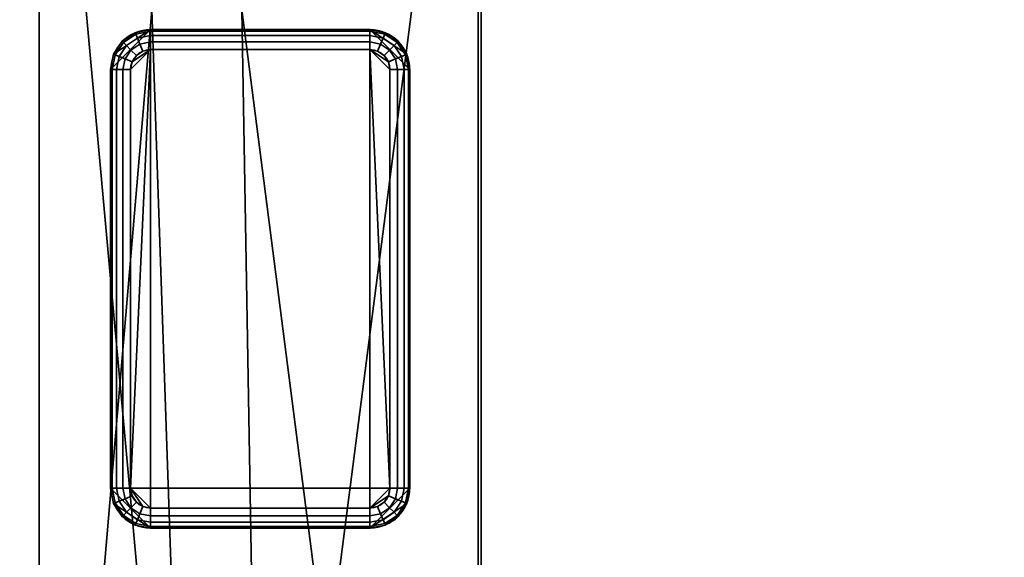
# Model space of a CAD drawing. Header units: millimetres. Extents: x -603 to 3703, y -115 to 193.
# Tile 589 of 656: x 1016 to 1065, y 120 to 147. Entities that reach past the tile are written whole.
import ezdxf

# ---------------------------------------------------------------- set-up
doc = ezdxf.new("R2010")
doc.units = ezdxf.units.MM
doc.layers.add('152', color=7, linetype='Continuous', true_color=0xffffff)

# ---------------------------------------------------------------- blocks, each defined once
blk = doc.blocks.new('UG_SURFACE_002')
at = {"layer": '152', "color": 252, "linetype": 'Continuous', "lineweight": 35}
for points in [[(2165, -18, 2212.25), (2165, 174.4, 2212.25), (835, 174.4, 2212.25), (835, -18, 2212.25)], [(985, -18, 2062.25), (985, 174.4, 2062.25), (2015, 174.4, 2062.25), (2015, -18, 2062.25)]]:
    blk.add_3dface(points, dxfattribs=at)
blk = doc.blocks.new('UG_SURFACE_061')
at = {"layer": '152', "color": 41, "linetype": 'Continuous', "lineweight": 35}
for points in [[(1016.85, 81, 2030.4), (1016.85, 173.15, 2030.4), (1016.85, 173.15, -5.75), (1016.85, 81, -5.75)], [(1016.85, 81, -5.75), (1016.85, 173.15, -5.75), (1022.5, 173.15, -5.75), (1022.5, 147.3, -5.75)], [(1016.85, 173.15, 2030.4), (1024.5, 89, 2022.75), (1022.5, 147.3, 2024.75)], [(1016.85, 173.15, 2030.4), (1016.85, 81, 2030.4), (1024.5, 81, 2022.75), (1024.5, 89, 2022.75)], [(1027, 147.3, -5.75), (1027, 173.15, -5.75), (1038.85, 173.15, -5.75), (1038.85, 55.15, -5.75)], [(1028, 89, 2019.25), (1038.85, 173.15, 2008.4), (1027, 173.15, 2020.25), (1027, 147.3, 2020.25)], [(1028, 89, 2019.25), (1028, 55.15, 2019.25), (1038.85, 55.15, 2008.4), (1038.85, 173.15, 2008.4)], [(1038.85, 173.15, 2008.4), (1038.85, 55.15, 2008.4), (1038.85, 55.15, -5.75), (1038.85, 173.15, -5.75)], [(1024.5, 89, -5.75), (1024.5, 81, -5.75), (1016.85, 81, -5.75), (1022.5, 147.3, -5.75)], [(1022.5, 147.3, -5.75), (1027, 147.3, -5.75), (1028, 89, -5.75), (1024.5, 89, -5.75)], [(1027, 147.3, 2020.25), (1022.5, 147.3, 2024.75), (1024.5, 89, 2022.75), (1028, 89, 2019.25)], [(1028, 89, -5.75), (1027, 147.3, -5.75), (1038.85, 55.15, -5.75)]]:
    blk.add_3dface(points, dxfattribs=at)
blk = doc.blocks.new('UG_SURFACE_062')
at = {"layer": '152', "color": 253, "linetype": 'Continuous', "lineweight": 35}
for points in [[(1022.425, 121.3, -5.75), (1022.425, 146.3, -5.75), (1020.425, 144.3, -5.75), (1020.425, 123.3, -5.75)], [(1020.577, 145.065, -5.75), (1020.425, 144.3, -5.75), (1022.425, 146.3, -5.75)], [(1022.425, 146.3, -5.75), (1021.66, 146.148, -5.75), (1021.011, 145.714, -5.75), (1020.577, 145.065, -5.75)], [(1021.66, 146.148, -5.75), (1021.66, 146.148, -7.75), (1021.011, 145.714, -7.75), (1021.011, 145.714, -5.75)], [(1021.011, 145.714, -7.75), (1021.66, 146.148, -7.75), (1021.689, 146.077, -8.133), (1021.065, 145.66, -8.133)], [(1021.065, 145.66, -8.133), (1021.689, 146.077, -8.133), (1021.772, 145.877, -8.457), (1021.218, 145.507, -8.457)], [(1022.425, 146.3, -5.75), (1022.425, 146.3, -7.75), (1021.66, 146.148, -7.75), (1021.66, 146.148, -5.75)], [(1021.66, 146.148, -7.75), (1022.425, 146.3, -7.75), (1022.425, 146.224, -8.133), (1021.689, 146.077, -8.133)], [(1021.689, 146.077, -8.133), (1022.425, 146.224, -8.133), (1022.425, 146.007, -8.457), (1021.772, 145.877, -8.457)], [(1033.425, 146.3, -7.75), (1022.425, 146.3, -7.75), (1022.425, 146.3, -5.75), (1033.425, 146.3, -5.75)], [(1022.425, 121.3, -5.75), (1033.425, 121.3, -5.75), (1033.425, 146.3, -5.75), (1022.425, 146.3, -5.75)], [(1033.425, 146.224, -8.133), (1022.425, 146.224, -8.133), (1022.425, 146.3, -7.75), (1033.425, 146.3, -7.75)], [(1033.425, 146.007, -8.457), (1022.425, 146.007, -8.457), (1022.425, 146.224, -8.133), (1033.425, 146.224, -8.133)], [(1033.425, 146.3, -5.75), (1035.425, 144.3, -5.75), (1035.273, 145.065, -5.75)], [(1033.425, 146.3, -5.75), (1033.425, 121.3, -5.75), (1035.425, 123.3, -5.75), (1035.425, 144.3, -5.75)], [(1035.273, 145.065, -5.75), (1034.839, 145.714, -5.75), (1034.19, 146.148, -5.75), (1033.425, 146.3, -5.75)], [(1034.19, 146.148, -5.75), (1034.19, 146.148, -7.75), (1033.425, 146.3, -7.75), (1033.425, 146.3, -5.75)], [(1033.425, 146.3, -7.75), (1034.19, 146.148, -7.75), (1034.161, 146.077, -8.133), (1033.425, 146.224, -8.133)], [(1033.425, 146.224, -8.133), (1034.161, 146.077, -8.133), (1034.078, 145.877, -8.457), (1033.425, 146.007, -8.457)], [(1034.161, 146.077, -8.133), (1034.785, 145.66, -8.133), (1034.632, 145.507, -8.457), (1034.078, 145.877, -8.457)], [(1034.19, 146.148, -7.75), (1034.839, 145.714, -7.75), (1034.785, 145.66, -8.133), (1034.161, 146.077, -8.133)], [(1034.839, 145.714, -5.75), (1034.839, 145.714, -7.75), (1034.19, 146.148, -7.75), (1034.19, 146.148, -5.75)], [(1021.011, 145.714, -5.75), (1021.011, 145.714, -7.75), (1020.577, 145.065, -7.75), (1020.577, 145.065, -5.75)], [(1020.577, 145.065, -7.75), (1021.011, 145.714, -7.75), (1021.065, 145.66, -8.133), (1020.648, 145.036, -8.133)], [(1020.648, 145.036, -8.133), (1021.065, 145.66, -8.133), (1021.218, 145.507, -8.457), (1020.848, 144.953, -8.457)], [(1021.218, 145.507, -8.457), (1021.772, 145.877, -8.457), (1021.896, 145.577, -8.674), (1021.447, 145.278, -8.674)], [(1021.447, 145.278, -8.674), (1021.896, 145.577, -8.674), (1022.042, 145.224, -8.75), (1021.718, 145.007, -8.75)], [(1021.772, 145.877, -8.457), (1022.425, 146.007, -8.457), (1022.425, 145.683, -8.674), (1021.896, 145.577, -8.674)], [(1021.896, 145.577, -8.674), (1022.425, 145.683, -8.674), (1022.425, 145.3, -8.75), (1022.042, 145.224, -8.75)], [(1033.425, 145.683, -8.674), (1022.425, 145.683, -8.674), (1022.425, 146.007, -8.457), (1033.425, 146.007, -8.457)], [(1033.425, 145.3, -8.75), (1022.425, 145.3, -8.75), (1022.425, 145.683, -8.674), (1033.425, 145.683, -8.674)], [(1033.425, 146.007, -8.457), (1034.078, 145.877, -8.457), (1033.954, 145.577, -8.674), (1033.425, 145.683, -8.674)], [(1033.425, 145.683, -8.674), (1033.954, 145.577, -8.674), (1033.808, 145.224, -8.75), (1033.425, 145.3, -8.75)], [(1033.954, 145.577, -8.674), (1034.403, 145.278, -8.674), (1034.132, 145.007, -8.75), (1033.808, 145.224, -8.75)], [(1034.078, 145.877, -8.457), (1034.632, 145.507, -8.457), (1034.403, 145.278, -8.674), (1033.954, 145.577, -8.674)], [(1034.785, 145.66, -8.133), (1035.202, 145.036, -8.133), (1035.002, 144.953, -8.457), (1034.632, 145.507, -8.457)], [(1034.839, 145.714, -7.75), (1035.273, 145.065, -7.75), (1035.202, 145.036, -8.133), (1034.785, 145.66, -8.133)], [(1035.273, 145.065, -5.75), (1035.273, 145.065, -7.75), (1034.839, 145.714, -7.75), (1034.839, 145.714, -5.75)], [(1020.577, 145.065, -5.75), (1020.577, 145.065, -7.75), (1020.425, 144.3, -7.75), (1020.425, 144.3, -5.75)], [(1020.425, 144.3, -7.75), (1020.577, 145.065, -7.75), (1020.648, 145.036, -8.133), (1020.501, 144.3, -8.133)], [(1020.848, 144.953, -8.457), (1021.218, 145.507, -8.457), (1021.447, 145.278, -8.674), (1021.148, 144.829, -8.674)], [(1021.148, 144.829, -8.674), (1021.447, 145.278, -8.674), (1021.718, 145.007, -8.75), (1021.501, 144.683, -8.75)], [(1022.425, 145.3, -8.75), (1021.425, 144.3, -8.75), (1021.501, 144.683, -8.75)], [(1034.425, 123.3, -8.75), (1021.425, 123.3, -8.75), (1022.425, 145.3, -8.75), (1033.425, 145.3, -8.75)], [(1022.425, 145.3, -8.75), (1021.425, 123.3, -8.75), (1021.425, 144.3, -8.75)], [(1021.501, 144.683, -8.75), (1021.718, 145.007, -8.75), (1022.042, 145.224, -8.75), (1022.425, 145.3, -8.75)], [(1033.425, 145.3, -8.75), (1033.808, 145.224, -8.75), (1034.132, 145.007, -8.75), (1034.349, 144.683, -8.75)], [(1034.349, 144.683, -8.75), (1034.425, 144.3, -8.75), (1033.425, 145.3, -8.75)], [(1034.425, 144.3, -8.75), (1034.425, 123.3, -8.75), (1033.425, 145.3, -8.75)], [(1034.403, 145.278, -8.674), (1034.702, 144.829, -8.674), (1034.349, 144.683, -8.75), (1034.132, 145.007, -8.75)], [(1034.632, 145.507, -8.457), (1035.002, 144.953, -8.457), (1034.702, 144.829, -8.674), (1034.403, 145.278, -8.674)], [(1035.273, 145.065, -7.75), (1035.425, 144.3, -7.75), (1035.349, 144.3, -8.133), (1035.202, 145.036, -8.133)], [(1035.425, 144.3, -5.75), (1035.425, 144.3, -7.75), (1035.273, 145.065, -7.75), (1035.273, 145.065, -5.75)], [(1020.501, 144.3, -8.133), (1020.648, 145.036, -8.133), (1020.848, 144.953, -8.457), (1020.718, 144.3, -8.457)], [(1020.718, 144.3, -8.457), (1020.848, 144.953, -8.457), (1021.148, 144.829, -8.674), (1021.042, 144.3, -8.674)], [(1021.042, 144.3, -8.674), (1021.148, 144.829, -8.674), (1021.501, 144.683, -8.75), (1021.425, 144.3, -8.75)], [(1034.702, 144.829, -8.674), (1034.808, 144.3, -8.674), (1034.425, 144.3, -8.75), (1034.349, 144.683, -8.75)], [(1035.002, 144.953, -8.457), (1035.132, 144.3, -8.457), (1034.808, 144.3, -8.674), (1034.702, 144.829, -8.674)], [(1035.202, 145.036, -8.133), (1035.349, 144.3, -8.133), (1035.132, 144.3, -8.457), (1035.002, 144.953, -8.457)], [(1020.425, 144.3, -7.75), (1020.425, 123.3, -7.75), (1020.425, 123.3, -5.75), (1020.425, 144.3, -5.75)], [(1020.501, 144.3, -8.133), (1020.501, 123.3, -8.133), (1020.425, 123.3, -7.75), (1020.425, 144.3, -7.75)], [(1020.718, 144.3, -8.457), (1020.718, 123.3, -8.457), (1020.501, 123.3, -8.133), (1020.501, 144.3, -8.133)], [(1021.042, 144.3, -8.674), (1021.042, 123.3, -8.674), (1020.718, 123.3, -8.457), (1020.718, 144.3, -8.457)], [(1021.425, 144.3, -8.75), (1021.425, 123.3, -8.75), (1021.042, 123.3, -8.674), (1021.042, 144.3, -8.674)], [(1034.425, 123.3, -8.75), (1034.425, 144.3, -8.75), (1034.808, 144.3, -8.674), (1034.808, 123.3, -8.674)], [(1034.808, 123.3, -8.674), (1034.808, 144.3, -8.674), (1035.132, 144.3, -8.457), (1035.132, 123.3, -8.457)], [(1035.132, 123.3, -8.457), (1035.132, 144.3, -8.457), (1035.349, 144.3, -8.133), (1035.349, 123.3, -8.133)], [(1035.349, 123.3, -8.133), (1035.349, 144.3, -8.133), (1035.425, 144.3, -7.75), (1035.425, 123.3, -7.75)], [(1035.425, 123.3, -7.75), (1035.425, 144.3, -7.75), (1035.425, 144.3, -5.75), (1035.425, 123.3, -5.75)], [(1020.425, 123.3, -5.75), (1020.425, 123.3, -7.75), (1020.577, 122.535, -7.75), (1020.577, 122.535, -5.75)], [(1020.577, 122.535, -7.75), (1020.425, 123.3, -7.75), (1020.501, 123.3, -8.133), (1020.648, 122.564, -8.133)], [(1022.425, 121.3, -5.75), (1020.425, 123.3, -5.75), (1020.577, 122.535, -5.75)], [(1020.648, 122.564, -8.133), (1020.501, 123.3, -8.133), (1020.718, 123.3, -8.457), (1020.848, 122.647, -8.457)], [(1020.848, 122.647, -8.457), (1020.718, 123.3, -8.457), (1021.042, 123.3, -8.674), (1021.148, 122.771, -8.674)], [(1021.148, 122.771, -8.674), (1021.042, 123.3, -8.674), (1021.425, 123.3, -8.75), (1021.501, 122.917, -8.75)], [(1021.447, 122.322, -8.674), (1021.148, 122.771, -8.674), (1021.501, 122.917, -8.75), (1021.718, 122.593, -8.75)], [(1021.425, 123.3, -8.75), (1022.425, 122.3, -8.75), (1022.042, 122.376, -8.75)], [(1021.425, 123.3, -8.75), (1034.425, 123.3, -8.75), (1033.425, 122.3, -8.75), (1022.425, 122.3, -8.75)], [(1022.042, 122.376, -8.75), (1021.718, 122.593, -8.75), (1021.501, 122.917, -8.75), (1021.425, 123.3, -8.75)], [(1035.273, 122.535, -5.75), (1035.425, 123.3, -5.75), (1033.425, 121.3, -5.75)], [(1033.425, 122.3, -8.75), (1034.425, 123.3, -8.75), (1034.349, 122.917, -8.75)], [(1034.349, 122.917, -8.75), (1034.132, 122.593, -8.75), (1033.808, 122.376, -8.75), (1033.425, 122.3, -8.75)], [(1034.702, 122.771, -8.674), (1034.403, 122.322, -8.674), (1034.132, 122.593, -8.75), (1034.349, 122.917, -8.75)], [(1034.808, 123.3, -8.674), (1034.702, 122.771, -8.674), (1034.349, 122.917, -8.75), (1034.425, 123.3, -8.75)], [(1035.132, 123.3, -8.457), (1035.002, 122.647, -8.457), (1034.702, 122.771, -8.674), (1034.808, 123.3, -8.674)], [(1035.349, 123.3, -8.133), (1035.202, 122.564, -8.133), (1035.002, 122.647, -8.457), (1035.132, 123.3, -8.457)], [(1035.425, 123.3, -7.75), (1035.273, 122.535, -7.75), (1035.202, 122.564, -8.133), (1035.349, 123.3, -8.133)], [(1035.273, 122.535, -5.75), (1035.273, 122.535, -7.75), (1035.425, 123.3, -7.75), (1035.425, 123.3, -5.75)], [(1021.011, 121.886, -7.75), (1020.577, 122.535, -7.75), (1020.648, 122.564, -8.133), (1021.065, 121.94, -8.133)], [(1020.577, 122.535, -5.75), (1020.577, 122.535, -7.75), (1021.011, 121.886, -7.75), (1021.011, 121.886, -5.75)], [(1020.577, 122.535, -5.75), (1021.011, 121.886, -5.75), (1021.66, 121.452, -5.75), (1022.425, 121.3, -5.75)], [(1021.065, 121.94, -8.133), (1020.648, 122.564, -8.133), (1020.848, 122.647, -8.457), (1021.218, 122.093, -8.457)], [(1021.218, 122.093, -8.457), (1020.848, 122.647, -8.457), (1021.148, 122.771, -8.674), (1021.447, 122.322, -8.674)], [(1021.896, 122.023, -8.674), (1021.447, 122.322, -8.674), (1021.718, 122.593, -8.75), (1022.042, 122.376, -8.75)], [(1022.425, 121.917, -8.674), (1021.896, 122.023, -8.674), (1022.042, 122.376, -8.75), (1022.425, 122.3, -8.75)], [(1033.425, 121.3, -5.75), (1034.19, 121.452, -5.75), (1034.839, 121.886, -5.75), (1035.273, 122.535, -5.75)], [(1033.954, 122.023, -8.674), (1033.425, 121.917, -8.674), (1033.425, 122.3, -8.75), (1033.808, 122.376, -8.75)], [(1034.403, 122.322, -8.674), (1033.954, 122.023, -8.674), (1033.808, 122.376, -8.75), (1034.132, 122.593, -8.75)], [(1035.002, 122.647, -8.457), (1034.632, 122.093, -8.457), (1034.403, 122.322, -8.674), (1034.702, 122.771, -8.674)], [(1035.202, 122.564, -8.133), (1034.785, 121.94, -8.133), (1034.632, 122.093, -8.457), (1035.002, 122.647, -8.457)], [(1035.273, 122.535, -7.75), (1034.839, 121.886, -7.75), (1034.785, 121.94, -8.133), (1035.202, 122.564, -8.133)], [(1034.839, 121.886, -5.75), (1034.839, 121.886, -7.75), (1035.273, 122.535, -7.75), (1035.273, 122.535, -5.75)], [(1021.66, 121.452, -7.75), (1021.011, 121.886, -7.75), (1021.065, 121.94, -8.133), (1021.689, 121.523, -8.133)], [(1021.011, 121.886, -5.75), (1021.011, 121.886, -7.75), (1021.66, 121.452, -7.75), (1021.66, 121.452, -5.75)], [(1021.689, 121.523, -8.133), (1021.065, 121.94, -8.133), (1021.218, 122.093, -8.457), (1021.772, 121.723, -8.457)], [(1021.772, 121.723, -8.457), (1021.218, 122.093, -8.457), (1021.447, 122.322, -8.674), (1021.896, 122.023, -8.674)], [(1022.425, 121.593, -8.457), (1021.772, 121.723, -8.457), (1021.896, 122.023, -8.674), (1022.425, 121.917, -8.674)], [(1022.425, 122.3, -8.75), (1033.425, 122.3, -8.75), (1033.425, 121.917, -8.674), (1022.425, 121.917, -8.674)], [(1022.425, 121.917, -8.674), (1033.425, 121.917, -8.674), (1033.425, 121.593, -8.457), (1022.425, 121.593, -8.457)], [(1034.078, 121.723, -8.457), (1033.425, 121.593, -8.457), (1033.425, 121.917, -8.674), (1033.954, 122.023, -8.674)], [(1034.632, 122.093, -8.457), (1034.078, 121.723, -8.457), (1033.954, 122.023, -8.674), (1034.403, 122.322, -8.674)], [(1034.785, 121.94, -8.133), (1034.161, 121.523, -8.133), (1034.078, 121.723, -8.457), (1034.632, 122.093, -8.457)], [(1034.839, 121.886, -7.75), (1034.19, 121.452, -7.75), (1034.161, 121.523, -8.133), (1034.785, 121.94, -8.133)], [(1034.19, 121.452, -5.75), (1034.19, 121.452, -7.75), (1034.839, 121.886, -7.75), (1034.839, 121.886, -5.75)], [(1022.425, 121.3, -7.75), (1021.66, 121.452, -7.75), (1021.689, 121.523, -8.133), (1022.425, 121.376, -8.133)], [(1021.66, 121.452, -5.75), (1021.66, 121.452, -7.75), (1022.425, 121.3, -7.75), (1022.425, 121.3, -5.75)], [(1022.425, 121.376, -8.133), (1021.689, 121.523, -8.133), (1021.772, 121.723, -8.457), (1022.425, 121.593, -8.457)], [(1022.425, 121.593, -8.457), (1033.425, 121.593, -8.457), (1033.425, 121.376, -8.133), (1022.425, 121.376, -8.133)], [(1034.161, 121.523, -8.133), (1033.425, 121.376, -8.133), (1033.425, 121.593, -8.457), (1034.078, 121.723, -8.457)], [(1034.19, 121.452, -7.75), (1033.425, 121.3, -7.75), (1033.425, 121.376, -8.133), (1034.161, 121.523, -8.133)], [(1033.425, 121.3, -5.75), (1033.425, 121.3, -7.75), (1034.19, 121.452, -7.75), (1034.19, 121.452, -5.75)], [(1022.425, 121.376, -8.133), (1033.425, 121.376, -8.133), (1033.425, 121.3, -7.75), (1022.425, 121.3, -7.75)], [(1022.425, 121.3, -7.75), (1033.425, 121.3, -7.75), (1033.425, 121.3, -5.75), (1022.425, 121.3, -5.75)]]:
    blk.add_3dface(points, dxfattribs=at)
blk = doc.blocks.new('UG_SURFACE_064')
at = {"layer": '152', "color": 7, "linetype": 'Continuous', "lineweight": 35}
for points in [[(1039, 173.15, -5.75), (1039, 55.15, -5.75), (1038.85, 55.15, -5.75), (1038.85, 173.15, -5.75)], [(1038.85, 55.15, 2008.4), (1038.85, 173.15, 2008.4), (1038.85, 173.15, -5.75), (1038.85, 55.15, -5.75)], [(1039, 55.15, 2008.25), (1039, 173.15, 2008.25), (1038.85, 173.15, 2008.4), (1038.85, 55.15, 2008.4)], [(1039, 55.15, -5.75), (1039, 173.15, -5.75), (1039, 173.15, 2008.25), (1039, 55.15, 2008.25)]]:
    blk.add_3dface(points, dxfattribs=at)
blk = doc.blocks.new('UG_SURFACE_067')
at = {"layer": '152', "color": 7, "linetype": 'Continuous', "lineweight": 35}
for points in [[(1039, 173.15, 2008.25), (1039, 55.15, 2008.25), (1038.85, 55.15, 2008.4), (1038.85, 173.15, 2008.4)], [(1961.15, 55.15, 2008.4), (1961.15, 173.15, 2008.4), (1038.85, 173.15, 2008.4), (1038.85, 55.15, 2008.4)], [(1039, 55.15, 2008.25), (1039, 173.15, 2008.25), (1961, 173.15, 2008.25), (1961, 55.15, 2008.25)]]:
    blk.add_3dface(points, dxfattribs=at)
blk = doc.blocks.new('UG_SURFACE_068')
at = {"layer": '152', "color": 41, "linetype": 'Continuous', "lineweight": 35}
for points in [[(1983.15, 81, 2030.4), (1983.15, 173.15, 2030.4), (1016.85, 173.15, 2030.4), (1016.85, 81, 2030.4)], [(1022.5, 147.3, 2024.75), (1024.5, 89, 2022.75), (1016.85, 173.15, 2030.4)], [(1024.5, 89, 2022.75), (1024.5, 81, 2022.75), (1016.85, 81, 2030.4), (1016.85, 173.15, 2030.4)], [(1027, 147.3, 2020.25), (1027, 173.15, 2020.25), (1038.85, 173.15, 2008.4), (1038.85, 55.15, 2008.4)], [(1961.15, 173.15, 2008.4), (1961.15, 55.15, 2008.4), (1038.85, 55.15, 2008.4), (1038.85, 173.15, 2008.4)], [(1022.5, 147.3, 2024.75), (1027, 147.3, 2020.25), (1028, 89, 2019.25), (1024.5, 89, 2022.75)], [(1028, 89, 2019.25), (1027, 147.3, 2020.25), (1038.85, 55.15, 2008.4)]]:
    blk.add_3dface(points, dxfattribs=at)

msp = doc.modelspace()

# ---------------------------------------------------------------- linework, layer by layer
at = {"layer": '152', "linetype": 'Continuous', "lineweight": -3}
for p, q in [((1016.85, 81, -5.75), (1016.85, 173.15, -5.75)), ((1016.85, 81, 2030.4), (1016.85, 173.15, 2030.4)), ((1016.85, 81, 2030.4), (1016.85, 173.15, 2030.4)), ((1038.85, 55.15, -5.75), (1038.85, 173.15, -5.75)), ((1038.85, 173.15, 2008.4), (1038.85, 55.15, 2008.4)), ((1038.85, 173.15, -5.75), (1038.85, 55.15, -5.75)), ((1038.85, 55.15, 2008.4), (1038.85, 173.15, 2008.4)), ((1038.85, 173.15, 2008.4), (1038.85, 55.15, 2008.4)), ((1038.85, 55.15, 2008.4), (1038.85, 173.15, 2008.4)), ((1039, 55.15, -5.75), (1039, 173.15, -5.75)), ((1039, 55.15, 2008.25), (1039, 173.15, 2008.25)), ((1039, 55.15, 2008.25), (1039, 173.15, 2008.25)), ((1033.425, 146.3, -5.75), (1022.425, 146.3, -5.75)), ((1022.425, 146.3, -7.75), (1022.425, 146.3, -5.75)), ((1033.425, 146.3, -7.75), (1022.425, 146.3, -7.75)), ((1033.425, 146.3, -7.75), (1033.425, 146.3, -5.75)), ((1022.425, 145.3, -8.75), (1033.425, 145.3, -8.75)), ((1020.425, 144.3, -7.75), (1020.425, 123.3, -7.75)), ((1020.425, 144.3, -5.75), (1020.425, 123.3, -5.75)), ((1020.425, 144.3, -7.75), (1020.425, 144.3, -5.75)), ((1021.425, 123.3, -8.75), (1021.425, 144.3, -8.75)), ((1034.425, 144.3, -8.75), (1034.425, 123.3, -8.75)), ((1035.425, 123.3, -7.75), (1035.425, 144.3, -7.75)), ((1035.425, 144.3, -7.75), (1035.425, 144.3, -5.75)), ((1035.425, 123.3, -5.75), (1035.425, 144.3, -5.75)), ((1020.425, 123.3, -7.75), (1020.425, 123.3, -5.75)), ((1035.425, 123.3, -7.75), (1035.425, 123.3, -5.75)), ((1033.425, 122.3, -8.75), (1022.425, 122.3, -8.75)), ((1022.425, 121.3, -7.75), (1033.425, 121.3, -7.75)), ((1022.425, 121.3, -5.75), (1033.425, 121.3, -5.75)), ((1022.425, 121.3, -7.75), (1022.425, 121.3, -5.75)), ((1033.425, 121.3, -7.75), (1033.425, 121.3, -5.75))]:
    msp.add_line(p, q, dxfattribs=at)
for centre, start, end in [((1022.425, 144.3, -7.75), 90, 180), ((1022.425, 144.3, -5.75), 90, 180), ((1033.425, 144.3, -5.75), 0, 90), ((1033.425, 144.3, -7.75), 0, 90), ((1022.425, 123.3, -7.75), 180, 270), ((1022.425, 123.3, -5.75), 180, 270), ((1033.425, 123.3, -5.75), 270, 0), ((1033.425, 123.3, -7.75), 270, 0)]:
    msp.add_arc(centre, 2, start, end, dxfattribs=at)
at = {"layer": '152', "linetype": 'Continuous', "lineweight": -3, "extrusion": (1, 0, 0)}
for centre, start, end in [((145.3, -7.75, 1022.425), 270, 0), ((145.3, -7.75, 1033.425), 270, 0), ((122.3, -7.75, 1022.425), 180, 270), ((122.3, -7.75, 1033.425), 180, 270)]:
    msp.add_arc(centre, 1, start, end, dxfattribs=at)
at = {"layer": '152', "linetype": 'Continuous', "lineweight": -3, "extrusion": (0, 0, -1)}
for centre, start, end in [((-1022.425, 144.3, 8.75), 0, 90), ((-1033.425, 144.3, 8.75), 90, 180), ((-1022.425, 123.3, 8.75), 270, 0), ((-1033.425, 123.3, 8.75), 180, 270)]:
    msp.add_arc(centre, 1, start, end, dxfattribs=at)
at = {"layer": '152', "linetype": 'Continuous', "lineweight": -3, "extrusion": (0, -1, 0)}
for centre, start, end in [((1021.425, -7.75, -144.3), 180, 270), ((1034.425, -7.75, -144.3), 270, 0), ((1021.425, -7.75, -123.3), 180, 270), ((1034.425, -7.75, -123.3), 270, 0)]:
    msp.add_arc(centre, 1, start, end, dxfattribs=at)

# ---------------------------------------------------------------- block references
at = {"layer": '152', "linetype": 'Continuous', "lineweight": -3}
for name in ['UG_SURFACE_064', 'UG_SURFACE_067', 'UG_SURFACE_002', 'UG_SURFACE_061', 'UG_SURFACE_068', 'UG_SURFACE_062']:
    msp.add_blockref(name, (0, 0), dxfattribs=at)

doc.saveas('drawing.dxf')
